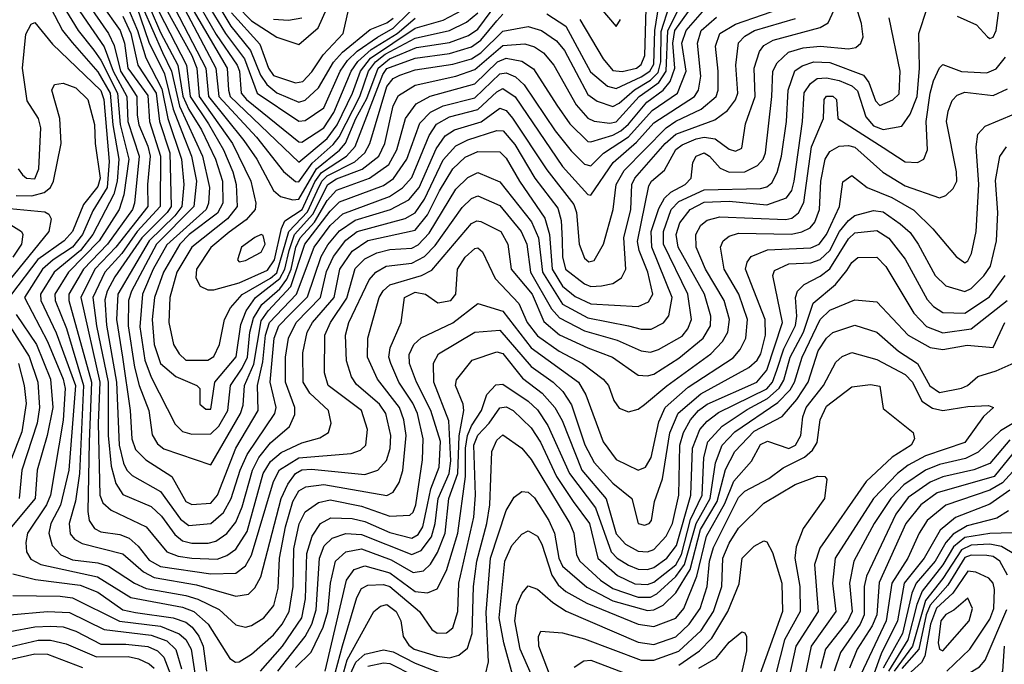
# Model space of a CAD drawing. Extents: x 501367 to 657802, y 482273 to 547541.
# Tile 542 of 656: x 590367 to 593501, y 526407 to 528459. Entities that reach past the tile are written whole.
import ezdxf

# ---------------------------------------------------------------- set-up
doc = ezdxf.new("R2010")
doc.units = 0

msp = doc.modelspace()

# ---------------------------------------------------------------- linework, layer by layer
at = {"layer": '0CON20XD'}
for points in [[(590565.8, 528595.8), (590686.5, 528425), (590700.2, 528385), (590711, 528305), (590775, 528217.5), (590779.6, 528135), (590814.9, 528025), (590814, 527865), (590741, 527785), (590691.8, 527715), (590637.2, 527655), (590599.8, 527575), (590610.7, 527485), (590648.2, 527305), (590648.6, 527135), (590657.4, 527037.4), (590673, 526983), (590695, 526947.8), (590785, 526909.3), (590818.2, 526878.2), (590860.5, 526820.5), (590885, 526800.6), (590915, 526792.9), (590967, 526793), (590990.9, 526799.1), (591026.5, 526823.5), (591055, 526859.5), (591075, 526908.7), (591107.7, 527025), (591128.2, 527065), (591165, 527112), (591225.8, 527164.2), (591242.8, 527202.8), (591242.5, 527225), (591212.5, 527305), (591212.8, 527385), (591222.1, 527445), (591246.5, 527495), (591324.5, 527575), (591342.8, 527657.2), (591365.1, 527705), (591405, 527757.2), (591441.1, 527785), (591593.2, 527826.8), (591625, 527844.9), (591655, 527888.4), (591715, 528013.7), (591755, 528057.9), (591793.3, 528076.7), (591885, 528106.7), (591905.5, 528105.5), (591942.5, 528062.5), (592006.8, 527955), (592079.5, 527859.5), (592089.8, 527819.8), (592093, 527757), (592095, 527704), (592103.7, 527665), (592165, 527618.3), (592185, 527609.7), (592218.2, 527611.8), (592255, 527619.8), (592282.3, 527637.7), (592296.4, 527665), (592289.3, 527765), (592312.3, 527855), (592315.1, 527935), (592324.9, 527955), (592420.9, 528065), (592455, 528094.9), (592579.5, 528140.5), (592619.6, 528170.4), (592645.3, 528204.7), (592652.1, 528225), (592645.8, 528315), (592654.4, 528385.6), (592675, 528407), (592705.3, 528425), (592836.5, 528463.5)], [(590714.3, 528574.3), (590778.1, 528388.1), (590827.1, 528287.1), (590854.9, 528174.9), (590883.1, 528103.1), (590913.5, 528025), (590929.9, 527945), (590921.4, 527865), (590802.2, 527745), (590722.7, 527595), (590712.5, 527565), (590711.5, 527485), (590732.6, 527352.6), (590746.5, 527295), (590777.3, 527215), (590787.8, 527137.8), (590805, 527108.8), (590825, 527093), (590975, 527041.6), (591070, 527205), (591078.1, 527231.9), (591082, 527295), (591112.3, 527362.3), (591135, 527500.5), (591157.1, 527532.9), (591230.1, 527609.9), (591274.5, 527745), (591355, 527849.9), (591385, 527879.1), (591525, 527931.8), (591556.4, 527953.6), (591599.2, 528015), (591640.3, 528129.7), (591674.6, 528165.4), (591715.1, 528184.9), (591815, 528211.1), (591895, 528286.8), (591915, 528290.7), (591945, 528277.4), (591972.3, 528252.3), (592070.9, 528105), (592122.1, 528042.1), (592165, 527999.2), (592185, 527994.4), (592225.2, 528034.8), (592305, 528086.8), (592379.9, 528170.1), (592460.3, 528225), (592488.3, 528295), (592474.7, 528385), (592487.7, 528425), (592555, 528501.6)], [(590525, 528533.8), (590635, 528372.5), (590664.4, 528295), (590707.2, 528215), (590710.6, 528135), (590747.2, 528025), (590732.5, 527875), (590725.5, 527855), (590646, 527745), (590569.4, 527665), (590522.7, 527585), (590522.8, 527565), (590595.2, 527305), (590587.8, 527115), (590583.5, 526893.5), (590587.5, 526865), (590605, 526839.8), (590625, 526828.4), (590685, 526819.9), (590715, 526808.6), (590743.6, 526783.6), (590779, 526739), (590815, 526718.6), (590975, 526694.7), (591055, 526697.3), (591085, 526720), (591105, 526754.1), (591175, 526989.3), (591194, 527026), (591255, 527064.7), (591422, 527078), (591451.6, 527088.4), (591468.1, 527105), (591473.6, 527155), (591455, 527214.6), (591348.3, 527295), (591337.1, 527335), (591338.2, 527455), (591355.7, 527495), (591407.7, 527572.3), (591435, 527667.2), (591465, 527698.5), (591503, 527717), (591545, 527728.2), (591615, 527732), (591635, 527742.8), (591670, 527780), (591755, 527919.4), (591793.1, 527956.9), (591825, 527973.3), (591895, 527942.7), (591995.4, 527815.4), (592018.4, 527765), (592031.2, 527655), (592095, 527554.1), (592175, 527510.2), (592305, 527484.6), (592345, 527473.8), (592376.4, 527473.6), (592416, 527494), (592433, 527517), (592443.9, 527575), (592378.6, 527735), (592376.5, 527785), (592401.4, 527858.6), (592418.7, 527891.3), (592439.3, 527910.7), (592484.7, 527935), (592503.8, 527955), (592509.7, 528005), (592519.7, 528025), (592545.4, 528035), (592561.9, 528025), (592596.8, 527986.8), (592625, 527974.2), (592674.6, 527975.4), (592715.1, 527994.9), (592733.5, 528015), (592740.3, 528035), (592761.3, 528215), (592764.2, 528295), (592777.7, 528322.3), (592813.9, 528356.1), (592860.6, 528369.4), (592915, 528375.6), (593005, 528367), (593028.7, 528371.3), (593044.2, 528385), (593052, 528405), (593046.8, 528446.8), (593028.3, 528505)], [(590552.5, 528555), (590649.1, 528415), (590667.5, 528377.5), (590687.7, 528295), (590739.5, 528215), (590740.8, 528155), (590746, 528125), (590775, 528056.2), (590781.7, 528025), (590773.2, 527935), (590774.9, 527865), (590672.9, 527735), (590605.5, 527665), (590561.4, 527575), (590621.4, 527305), (590616.4, 527175), (590621.4, 526945), (590631, 526921), (590657.4, 526897.4), (590768.9, 526845), (590835, 526765.6), (590871.5, 526751.5), (590914.5, 526744.5), (590995, 526742.2), (591026.2, 526753.8), (591055, 526773.3), (591090.7, 526829.3), (591141.8, 527015), (591165, 527053), (591198.7, 527081.3), (591265, 527111.9), (591322, 527128), (591349.1, 527145), (591358.2, 527175), (591349.4, 527215), (591290.1, 527270.1), (591268.5, 527305), (591268.3, 527398.3), (591282.1, 527465), (591299, 527495), (591367.2, 527575), (591385.8, 527665), (591425, 527722.7), (591475, 527756.5), (591625, 527789), (591665, 527838.1), (591702.8, 527915), (591745, 527984.1), (591785, 528021.5), (591825, 528039.5), (591895, 528038.3), (591915, 528018), (591957.4, 527945), (592037.9, 527827.9), (592053.3, 527775), (592061.2, 527665), (592095, 527610.7), (592135, 527578.5), (592185, 527554.4), (592335, 527546), (592368.6, 527561.4), (592381.6, 527585), (592366, 527655), (592338.6, 527725), (592333.4, 527753.4), (592369.3, 527930.7), (592378, 527945), (592419.4, 527980.6), (592455, 528045.8), (592475, 528060.9), (592520.2, 528079.8), (592545, 528085.5), (592580.5, 528080.5), (592625, 528047.1), (592645, 528040.7), (592665, 528050.5), (592677.4, 528127.4), (592708.2, 528215), (592704.6, 528305), (592721.7, 528358.3), (592735, 528377), (592765.3, 528394.7), (592915.1, 528434.9), (592940.1, 528449.9), (592959.1, 528490.9)], [(590695, 528536.2), (590741.9, 528425), (590768.1, 528338.1), (590819.6, 528239.6), (590838.3, 528145), (590881.7, 528015), (590889.4, 527935), (590882.5, 527865), (590860.6, 527835), (590778.3, 527755), (590678.9, 527585), (590675.1, 527504.9), (590693.5, 527385), (590718.8, 527215), (590724.1, 527125), (590735, 527091.1), (590768, 527058), (590851.2, 527005), (590895.3, 526925), (590915, 526916), (590975, 526920.4), (590996.4, 526945), (591054.9, 527095.1), (591125.9, 527215), (591123.1, 527295), (591140.1, 527369.9), (591149.5, 527455), (591161.7, 527495), (591248.1, 527585), (591304, 527735), (591355, 527803.7), (591395, 527841.1), (591543.6, 527896.4), (591585.6, 527924.4), (591615, 527956.5), (591669.7, 528090.3), (591693.7, 528126.3), (591735, 528149.8), (591825, 528173.6), (591885, 528229.9), (591905, 528240.7), (591943.5, 528213.5), (592095, 527992), (592175, 527902.4), (592185, 527900.9), (592256.3, 528005), (592330.4, 528069.6), (592385, 528130.8), (592514.8, 528215), (592527, 528235), (592535, 528280)], [(590971.5, 528551.5), (591038.6, 528438.6), (591101.3, 528361.3), (591133.1, 528283.1), (591152.8, 528252.8), (591185, 528226.3), (591255, 528197.3), (591275, 528202.9), (591318.1, 528241.9), (591365.8, 528324.2), (591393.7, 528356.3), (591482.1, 528427.9), (591535, 528449.7), (591555, 528464.4)], [(590975, 528491.6), (591022.1, 528415), (591082.2, 528335), (591122.6, 528225), (591255, 528136.4), (591275, 528138), (591335, 528178.5), (591387.2, 528295), (591410.5, 528329.5), (591441.3, 528358.7), (591505.8, 528404.2), (591555, 528432.7), (591655, 528531.5)], [(590465, 528498.2), (590502.7, 528425), (590533.6, 528386.4), (590615, 528293.9), (590654.1, 528225), (590663.3, 528125), (590682.3, 528015), (590676.9, 527945), (590666.2, 527903.8), (590599.4, 527775), (590560, 527725), (590476.5, 527655), (590432.6, 527585), (590434.2, 527565), (590482.8, 527462.8), (590543.9, 527295), (590523.4, 527025), (590496.8, 526913.2), (590465.7, 526855), (590459, 526825), (590470.4, 526785), (590497.5, 526755), (590535, 526739.6), (590615, 526729.6), (590649.2, 526719.2), (590732.4, 526665), (590768.7, 526648.7), (590895, 526626.5), (590934, 526614), (591001.3, 526581.3), (591055, 526532.6), (591085, 526525.2), (591105, 526530), (591144.1, 526555), (591175.4, 526594.6), (591189.3, 526649.3), (591193.6, 526745), (591212.9, 526845), (591235.9, 526925), (591255, 526959.4), (591277.8, 526972.2), (591335, 526979.5), (591535, 526944.4), (591555.4, 526954.6), (591574.4, 526985.6), (591586.3, 527023.7), (591597.1, 527135), (591589.9, 527185), (591575.9, 527225), (591505.9, 527315), (591473.5, 527385), (591474.8, 527445.2), (591511.2, 527575), (591523.5, 527596.5), (591545, 527615.2), (591645.5, 527644.5), (591678.4, 527661.6), (591805, 527810.8), (591821.5, 527818.5), (591835, 527816.8), (591898.4, 527785), (591920.5, 527745), (591931.1, 527665), (591997.8, 527585), (592035, 527498), (592085, 527455.9), (592174.7, 527414.7)], [(590504.2, 528505), (590552.6, 528425), (590602.5, 528362.5)], [(590695, 528470.6), (590720.8, 528415), (590742.5, 528315), (590800.8, 528225), (590812.1, 528135), (590844.9, 528035), (590848.6, 527865), (590835.9, 527845), (590755.6, 527764.4), (590669.7, 527640.3), (590644.9, 527595), (590637.9, 527567.9), (590643.1, 527486.9), (590675.2, 527305.2), (590683.3, 527105), (590697.2, 527047.2), (590708, 527025), (590725, 527008.5), (590815, 526957.4), (590878.9, 526868.9), (590905, 526848.5), (590975, 526854.8), (591015, 526889.8), (591039.9, 526935), (591068.2, 527025), (591090.5, 527075), (591178.6, 527205), (591182.9, 527225), (591164.1, 527305), (591176.8, 527445), (591191.8, 527485), (591228, 527522), (591283.1, 527576.9), (591326, 527705), (591347.3, 527742.7), (591385, 527786.8), (591435, 527820.9), (591546.9, 527855), (591605, 527885.7), (591637.7, 527925), (591691.9, 528048.1), (591720.8, 528089.2), (591751.2, 528108.8), (591835.5, 528134.5), (591895, 528177.2), (591915, 528170.7), (591935, 528146.3), (592045, 527981.2), (592130.5, 527870.5), (592139.3, 527845), (592148, 527745), (592165, 527699.7), (592178.8, 527688.8), (592195, 527692.4), (592225.2, 527745), (592255.9, 527855), (592265.4, 527935), (592291.3, 527978.7), (592424.4, 528115.6), (592455, 528136.5), (592535.7, 528175), (592583.4, 528215), (592589.7, 528235), (592590.1, 528295), (592581.7, 528375), (592595.2, 528415), (592644.9, 528445.1), (592817.1, 528505)], [(590759.8, 528495), (590821.4, 528355), (590850.3, 528295), (590875, 528183.9), (590948.7, 528025), (590971.2, 527925), (590967.9, 527875), (590960.1, 527855), (590835, 527742.4), (590791.1, 527665), (590757.1, 527585), (590748.6, 527481.4), (590765, 527375.4), (590785, 527320.8), (590861.8, 527171.8), (590885, 527148.5), (590915, 527139.6), (590975, 527141.2), (591000.8, 527165), (591029.5, 527215), (591037.5, 527295), (591075, 527350), (591091.5, 527385), (591099.7, 527465), (591110.7, 527509.3), (591137.7, 527552.3), (591195, 527602.6), (591217.2, 527632.8), (591230.6, 527665), (591245.5, 527735), (591259.3, 527765), (591305.2, 527814.8), (591345, 527883.7), (591375, 527916.5), (591479.6, 527955), (591541.5, 527998.5), (591567.3, 528045), (591595.1, 528145), (591628.5, 528191.5), (591673.6, 528216.4), (591815, 528255.1), (591887.4, 528325), (591915, 528336.8), (591965, 528326.9), (592002.7, 528302.7), (592076.8, 528186.8), (592117.9, 528127.9), (592175, 528072), (592185, 528070.2), (592255, 528091.6), (592279.9, 528105), (592305, 528126.8), (592362.9, 528197.1), (592414.7, 528235.3), (592437.2, 528262.8), (592451.6, 528305), (592445.8, 528385), (592451.8, 528425), (592520.2, 528519.8)], [(590809.6, 528485), (590897.8, 528315), (590908.8, 528215), (590967.6, 528127.6), (591015.5, 528045), (591044.7, 527975), (591056, 527935), (591059.1, 527865), (591028.2, 527825), (590914.6, 527735), (590867, 527655), (590844.3, 527575), (590841, 527495), (590856, 527425), (590873.8, 527395), (590895, 527375.7), (590965, 527375.8), (590985, 527386.8), (591002.2, 527425), (591019, 527505), (591037.6, 527542.4), (591075.1, 527584.9), (591165, 527636.3), (591185, 527653.8), (591222.9, 527785), (591282.8, 527847.2), (591313.9, 527915), (591328.3, 527945), (591345, 527962.4), (591433.4, 528006.6), (591465.4, 528035), (591481.4, 528065), (591535, 528246.6), (591555, 528271.9), (591576.8, 528283.2), (591625, 528299.4), (591745, 528317.9), (591805, 528335.1), (591835, 528354.3), (591905, 528422.9), (591985, 528437.3), (592027.8, 528425), (592075, 528392.5), (592100.8, 528360.8), (592175, 528221.2), (592205, 528200.3), (592255, 528183.5), (592275, 528193.8), (592323.7, 528236.3), (592375, 528267.3), (592398.7, 528291.3), (592407.9, 528325), (592408.3, 528421.7), (592435.1, 528505)], [(590860.1, 528495), (590959.5, 528305), (590967.2, 528215), (591080.4, 528075), (591121.1, 528015), (591175, 527915.3), (591196.8, 527896.8), (591235.9, 527885.9), (591255, 527887.8), (591311.6, 527985), (591385, 528043.6), (591403.9, 528066.1), (591437.1, 528145), (591471.9, 528208.1), (591508.2, 528305), (591544, 528335), (591629.5, 528370.5), (591735, 528387.1), (591795, 528408.7), (591825, 528428.7), (591885, 528510.7)], [(590881.6, 528511.6), (590991.1, 528305), (591000.5, 528215), (591119.9, 528085), (591205.9, 527975.9), (591244.1, 527944.1), (591255, 527943.1), (591297.1, 528002.9), (591365, 528062.1), (591384, 528086), (591449.6, 528215), (591477.3, 528295), (591499.5, 528325), (591530.5, 528349.5), (591625, 528400.5), (591735, 528425.5), (591788.6, 528451.4), (591825, 528481.4)], [(591056.9, 528505), (591105, 528455.3), (591185, 528403.6), (591255, 528380), (591316.4, 528433.6), (591344, 528495)], [(592045, 528478.4), (592105, 528438.5), (592183.7, 528293.7), (592237.7, 528247.7), (592265, 528239.9), (592345, 528277.2), (592372.9, 528295), (592385, 528318.1), (592387.9, 528425), (592401.2, 528505)], [(592366.9, 528235), (592400.8, 528259.2), (592425, 528295), (592429.7, 528425), (592470.1, 528505)], [(593350.6, 528470.6), (593412.8, 528442.8), (593446.9, 528405), (593455, 528399.6), (593465, 528403.8), (593475.2, 528425), (593485.2, 528505)], [(590782.2, 528495), (590815, 528418.6), (590869.9, 528315), (590885.4, 528215.4), (590905, 528173.3), (590945, 528109.2), (590989.4, 528015), (591011.7, 527945), (591013.3, 527875), (590996.5, 527843.5), (590906.4, 527775), (590876.4, 527745), (590824.9, 527655), (590795.3, 527575), (590787.8, 527505), (590794.6, 527425), (590815.1, 527365.1), (590863.8, 527323.8), (590930, 527295), (590940, 527285), (590940, 527235), (590959.5, 527219.5), (590975, 527219.6), (590988.3, 527305), (591055.5, 527385.5), (591070.7, 527489.3), (591087.1, 527532.9), (591117.3, 527575), (591195, 527635), (591211, 527665), (591224.7, 527725), (591241.5, 527775), (591299.9, 527840.1), (591347.9, 527935), (591375, 527952.6), (591456.3, 527983.7), (591509.9, 528025), (591528.6, 528065), (591555, 528185.5), (591572.2, 528217.8), (591625, 528250.5), (591755, 528279.8), (591815, 528300.5), (591905, 528377.3), (591975, 528382.3), (592005, 528372.8), (592033.7, 528353.7), (592066.5, 528315), (592137.8, 528187.8), (592175, 528146.3), (592195, 528136.8), (592245, 528130.1), (592265, 528134.3), (592339, 528215), (592366.9, 528235)], [(590832.2, 528495), (590914.1, 528345), (590930.1, 528305), (590937.4, 528215), (591044.5, 528065), (591102.8, 527945), (591117.9, 527875), (591116.3, 527855), (591087.5, 527822.5), (591033, 527783), (590975, 527734.4), (590929.6, 527665), (590927.2, 527637.3), (590940.6, 527610.6), (590965, 527598.8), (590985, 527599.3), (591065, 527621.1), (591155, 527661.6), (591177.9, 527695), (591200.4, 527795), (591211.1, 527818.9), (591265.3, 527855), (591306.4, 527943.6), (591327.2, 527972.8), (591407.3, 528025), (591434.3, 528055.7), (591522.8, 528285), (591535, 528303.8), (591625, 528336.6), (591735, 528351.8), (591805, 528372.6), (591835, 528394.1), (591885, 528456.2), (591905, 528476.6)], [(590919.2, 528489.2), (591027.3, 528305), (591030.9, 528235), (591037.1, 528215), (591255, 528006.2), (591345, 528081.4), (591377.4, 528125), (591426.4, 528225), (591451.2, 528295), (591483.2, 528336.8), (591625, 528432), (591715, 528458.3), (591775, 528489.9)], [(590944.7, 528494.7), (590991.9, 528411.9), (591058.7, 528315), (591065.8, 528295), (591071.8, 528225), (591089.1, 528205), (591255, 528070), (591265, 528069.8), (591335, 528114.9), (591366.6, 528163.4), (591421.3, 528295), (591443.5, 528326.5), (591485.7, 528364.3), (591567.7, 528415), (591625, 528464.7)], [(591041.2, 528481.2), (591131.4, 528381.4), (591158.4, 528305), (591175, 528281.5), (591245, 528258.6), (591267.7, 528262.3), (591297, 528293), (591332.4, 528347.6), (591396, 528415), (591414.8, 528495)], [(592149.6, 528459.6), (592224.1, 528335), (592255, 528298.1), (592284.1, 528294.1), (592330.3, 528305), (592345, 528317), (592356.6, 528345), (592360.5, 528495)], [(592174.7, 527414.7), (592254, 527385), (592335, 527327.7), (592365, 527325.2), (592385, 527330.5), (592465, 527381.4), (592542.7, 527445), (592565.4, 527484.6), (592566.4, 527515), (592546.5, 527585), (592462.4, 527735), (592455.9, 527775), (592467.6, 527812.4), (592501.2, 527855), (592545, 527877.9), (592625, 527881.6), (592745, 527869.9), (592808, 527892), (592824, 527916), (592832, 527945), (592858.6, 528135), (592863.8, 528226.2), (592883.5, 528256.5), (592905, 528271.7), (592935, 528274.4), (592975.6, 528265.6), (593015, 528249.2), (593033.1, 528233.1), (593060.1, 528150.1), (593085, 528121), (593115, 528109.8), (593175, 528120.6), (593201.5, 528158.5), (593223.2, 528215), (593231.4, 528305), (593228.7, 528415), (593255, 528496.2)], [(592216.5, 528495), (592265, 528438), (592279.5, 528460.5)], [(592535, 528280), (592524.1, 528385), (592535.7, 528425), (592585, 528467.2)], [(590362, 527985), (590376, 527965), (590388.8, 527955), (590415, 527952.5), (590427.5, 527985), (590434.3, 528115), (590427, 528145), (590390.6, 528200.6), (590375.1, 528304.9), (590386.6, 528413.4), (590402.9, 528445), (590415, 528450), (590471.5, 528381.5), (590625, 528233.8), (590634.5, 528205), (590651.9, 528008.1), (590645.1, 527925.1), (590599.3, 527850.7), (590566.1, 527775), (590535, 527735), (590473.2, 527695), (590439.1, 527665), (590382.2, 527575), (590455.2, 527435.2), (590505.4, 527315), (590511.5, 527285), (590505.2, 527184.8), (590464.2, 526945), (590451.5, 526915), (590391.7, 526825), (590386, 526795), (590388.8, 526765), (590401.7, 526741.7), (590433.8, 526725), (590614.5, 526685.5), (590720.2, 526620.2), (590885, 526588.9), (590921, 526575), (590966.8, 526535), (591035.2, 526425.2), (591053.8, 526413.8), (591065, 526414.7), (591105, 526439.6), (591175, 526500.7), (591202.5, 526535), (591224.1, 526575), (591236.7, 526655), (591239.4, 526775), (591255.9, 526854.1), (591275, 526892.5), (591317.6, 526922.4), (591355, 526930.5), (591455, 526910.6), (591545, 526878.5), (591608.3, 526881.7), (591618.6, 526891.4), (591627.5, 526915), (591648.5, 527058.5)], [(590602.5, 528362.5), (590625, 528330.9), (590678.2, 528225), (590686.2, 528126.2), (590713.8, 528015), (590697.8, 527902.2), (590683.3, 527855), (590619.2, 527755), (590522.4, 527655), (590478.4, 527585), (590479.7, 527565), (590516, 527476), (590570.2, 527295), (590557.2, 527015), (590544.1, 526925.9), (590524.3, 526855), (590527.6, 526822.4), (590541.1, 526805), (590565, 526791.9), (590695, 526759.1), (590760.9, 526700.9), (590795, 526682.9), (590929.8, 526659.8), (591055, 526623.5), (591095, 526630.8), (591115, 526650), (591134.4, 526685.6), (591198.6, 526935), (591219.8, 526980.2), (591244.5, 527015), (591265, 527026.6), (591295, 527028.2), (591465, 527011.3), (591506.4, 527025), (591534.5, 527055.5), (591545.6, 527094.4), (591548.2, 527135), (591531.9, 527205), (591511.7, 527235), (591438.3, 527298.3), (591422.8, 527322.8), (591407.1, 527372.9), (591403.8, 527455), (591413.9, 527495), (591479.2, 527630.7), (591500, 527655), (591533.3, 527675), (591615, 527684.2), (591654.8, 527705.2), (591689.3, 527740.7), (591775, 527861.6), (591805, 527890.6), (591825, 527899), (591895, 527867.8), (591963, 527785), (591980.9, 527745), (591992.7, 527655), (592059.2, 527539.2), (592085, 527509.9), (592165, 527468.3), (592268.5, 527438.5), (592345, 527405.2), (592375, 527400.5), (592400.2, 527409.8), (592475, 527451.7), (592493.8, 527475), (592504.8, 527505), (592493.9, 527585), (592416.4, 527745), (592416.1, 527785), (592440.5, 527855), (592465, 527880.9), (592545, 527917.3), (592725, 527922.2), (592745, 527927.1), (592760.5, 527939.5), (592777.6, 527972.4), (592791.6, 528025), (592807.4, 528135), (592813.1, 528235), (592833.9, 528296.1), (592857.3, 528312.7), (592894.5, 528325.5), (592945, 528323.4), (593052.4, 528282.4), (593069.6, 528259.6), (593090.9, 528200.9), (593105, 528186.6), (593146, 528204), (593166.7, 528223.3), (593169.4, 528295), (593134.7, 528465)], [(591175, 528460.9), (591222.1, 528457.9), (591265, 528465.1)], [(591648.5, 527058.5), (591650.9, 527125), (591632.6, 527205), (591618.1, 527238.1), (591573.5, 527305), (591547.6, 527365), (591541.5, 527385), (591545.5, 527415), (591580.7, 527495), (591591.7, 527575), (591625, 527591.4), (591657.9, 527585), (591697.5, 527557.5), (591739.1, 527565), (591755.2, 527585), (591760.5, 527665), (591785, 527703.7), (591815, 527731.4), (591825, 527732.6), (591840.1, 527720.1), (591880.4, 527635), (591955.3, 527555.3), (591982.4, 527495), (592015, 527452.4), (592084.3, 527404.3), (592158.4, 527365), (592223.7, 527315), (592240.8, 527295), (592257.4, 527247.4), (592275, 527222.2), (592305, 527210.6), (592335, 527219.2), (592356, 527234), (592426.6, 527293.4), (592566.5, 527395), (592604.1, 527435), (592620.5, 527465), (592626, 527505), (592608.7, 527565), (592550, 527665), (592520.1, 527735), (592519, 527775), (592535, 527805.3), (592555, 527821.3), (592595, 527831.9), (592805, 527823.4), (592825, 527827.8), (592846, 527844), (592862.9, 527877.1), (592886.7, 528055), (592925.4, 528145), (592927.3, 528205), (592935, 528216.3), (592955, 528216.2), (592966.7, 528205), (592970.6, 528145), (593115, 528052.6), (593185, 528006.5), (593224.8, 528005.2), (593244.3, 528015.7), (593256.7, 528045), (593252.4, 528135), (593264.7, 528225.3), (593275.1, 528264.9), (593295, 528305.6), (593305, 528316.9), (593365, 528294.8), (593445, 528290), (593475, 528303), (593505, 528339.7)], [(590355, 527899.4), (590405, 527898.2), (590445, 527909.1), (590464.8, 527925.2), (590474.2, 527945), (590498.4, 528065), (590494.4, 528144.4), (590468.5, 528235), (590477.3, 528252.7), (590505, 528257.3), (590545, 528242.2), (590583.2, 528205), (590604.6, 528125.4), (590606.5, 528065), (590623.1, 527955), (590615, 527928.4), (590569.2, 527870.8), (590534.6, 527785), (590508.2, 527755), (590423.9, 527696.1), (590340.7, 527585)], [(591132.7, 526385), (591203.4, 526465), (591264.7, 526555), (591276.4, 526615), (591280.3, 526759.7), (591297.9, 526815), (591324.5, 526855), (591357, 526873), (591425, 526870.7), (591465, 526861.9), (591545, 526826.5), (591615, 526808.1), (591635, 526820.3), (591650, 526845), (591664.9, 526914.9), (591675, 526965.3), (591702.4, 527035), (591705.9, 527115.9), (591674.9, 527215), (591629.6, 527305), (591607.7, 527365), (591606.2, 527393.8), (591621.7, 527425), (591645, 527446.1), (591745, 527494.5), (591825, 527555.7), (591905, 527531.5), (591995, 527414.9), (592144.9, 527304.9), (592168.8, 527265), (592224.1, 527115), (592265, 527059.5), (592335, 527025.3), (592358.8, 527035), (592376.7, 527065), (592401.1, 527178.9), (592421.7, 527225), (592495, 527289.2), (592637.7, 527382.3), (592660.5, 527409.5), (592678, 527445), (592683.1, 527505), (592656.3, 527585), (592608.8, 527665), (592597.1, 527735), (592605.9, 527755), (592625, 527770.5), (592655, 527779.7), (592823.1, 527776.9), (592856.5, 527783.5), (592883.2, 527796.8), (592897.9, 527815), (592912.1, 527855), (592917, 527945), (592930.5, 528015), (592945, 528039.2), (592975, 528056.3), (593005, 528058.8), (593025, 528053.5), (593114.1, 527974.1), (593185, 527930.6), (593295, 527892.5), (593315, 527899.3), (593338, 527922), (593349.7, 527945), (593348.9, 527975), (593317.2, 528135), (593321.8, 528168.2), (593335, 528202.2), (593351.1, 528218.9), (593375, 528228.8), (593465, 528217.7), (593510.8, 528239.2)], [(591187.9, 526385), (591275, 526495.5), (591296.9, 526535), (591310.5, 526580.5), (591320.8, 526745), (591336.1, 526783.9), (591360.9, 526809.1), (591405, 526823), (591455, 526819.9), (591615, 526756.9), (591645, 526769.2), (591677.1, 526812.9), (591689.2, 526855), (591698.8, 526935), (591733.9, 527015), (591739, 527055), (591732.4, 527182.4), (591684.6, 527305), (591684.1, 527365.9), (591700, 527395), (591815, 527464.8), (591895, 527471), (591995, 527355.5), (592065, 527304.8), (592095.1, 527275.1), (592123.2, 527233.2), (592165.3, 527105.3), (592195, 527049.8), (592255, 526983.7), (592315.4, 526935), (592335, 526855.7), (592355, 526850.4), (592370, 526855), (592377.3, 526865), (592387.6, 526925), (592412.7, 526997.3), (592435.9, 527144.1), (592463.2, 527206.8), (592535, 527268.2), (592687.9, 527352), (592714.1, 527375), (592726.2, 527395), (592740.2, 527455), (592740.1, 527505), (592677.1, 527665), (592682.5, 527687.5), (592695.3, 527705), (592746.9, 527726.9), (592885, 527732.7), (592911.5, 527745), (592934.6, 527775), (592975.9, 527865), (592987, 527943), (593015, 527963.4), (593064.6, 527924.6), (593142.8, 527892.8), (593212.6, 527852.6), (593273.2, 527793.2), (593347.3, 527705), (593375, 527685.4), (593385, 527691.2), (593396.4, 527715), (593411.6, 527785), (593419.3, 527935), (593411.5, 528055), (593417.1, 528095), (593439.6, 528120.4), (593531.5, 528158.5)], [(591245, 526396.6), (591294.2, 526445.8), (591332.7, 526525), (591347.7, 526575), (591356.2, 526665), (591372.3, 526735), (591404.7, 526765.3), (591455, 526774.2), (591549.5, 526739.5), (591619.1, 526699.1), (591651.5, 526705), (591674.5, 526725.5), (591697, 526763.1), (591720.5, 526825), (591733.1, 526935), (591760.8, 527015), (591765.3, 527134.7), (591780.3, 527215), (591778, 527235), (591754.3, 527295), (591757.1, 527312.9), (591807.1, 527375), (591885, 527402.2), (591905, 527396.6), (591967.5, 527317.5), (592029.7, 527269.8), (592070.4, 527225), (592092.9, 527182.9), (592156, 527025), (592233.8, 526933.8), (592265, 526822.7), (592295, 526789.5), (592335, 526767.2), (592365, 526764.8), (592385, 526772.3), (592424.2, 526815), (592444.5, 526855), (592464.4, 526945), (592468, 527105), (592480.1, 527145), (592501.7, 527185), (592527.5, 527215), (592555.1, 527234.9), (592712.6, 527305), (592745, 527343.3), (592794.6, 527495), (592763.7, 527645), (592768.9, 527661.1), (592815, 527682.4), (592885, 527685.6), (592914.2, 527695.8), (592945, 527724.6), (592976.5, 527785), (593005, 527820.3), (593025, 527835.5), (593085, 527851.9), (593115, 527847.5), (593169.7, 527809.7), (593201.5, 527781.5), (593226.9, 527745), (593280.6, 527645), (593315, 527612.3), (593375, 527594.1), (593395, 527603.7), (593436.2, 527643.8), (593457.2, 527675), (593476, 527755), (593479.9, 527845), (593472.4, 527947.6), (593486.3, 528023.7), (593507.6, 528055)], [(590335, 527858.6), (590447.1, 527847.1), (590459.8, 527839.8), (590466.4, 527825), (590459.2, 527785), (590332.2, 527627.8)], [(590312.5, 527822.5), (590371.9, 527785), (590376.6, 527775), (590372, 527745), (590345, 527703.1)], [(591338.8, 526385), (591407.1, 526675), (591431.3, 526708.7), (591465, 526720.3), (591545, 526698.5), (591625, 526638.6), (591665.2, 526634.8), (591695, 526646.8), (591725, 526705.4), (591761.5, 526825), (591785.2, 527005), (591785.7, 527095), (591792, 527135), (591805, 527166.5), (591836.8, 527215), (591853.9, 527266.1), (591882.7, 527297.3), (591905, 527299.1), (591984.8, 527245), (592015, 527217.3), (592047.6, 527167.6), (592116.7, 527015), (592199.6, 526905), (592249.3, 526765), (592268, 526745), (592305, 526722.2), (592335, 526710.3), (592365, 526708.8), (592385, 526714.9), (592426.4, 526745), (592457.2, 526785), (592502.9, 526945), (592508, 527095), (592531.7, 527155), (592555, 527181.3), (592591.4, 527208.6), (592745, 527284.4), (592762.6, 527305), (592776.5, 527343.5), (592798.7, 527411.3), (592836, 527486), (592840.1, 527515), (592836.2, 527575), (592843, 527595), (592863.3, 527616.7), (592915, 527642.7), (592945, 527666.4), (593005, 527761.7), (593025, 527780.4), (593095, 527787.9), (593133.8, 527763.8), (593185, 527697.1), (593255, 527568.4), (593275.9, 527545.9), (593305, 527527), (593375, 527524.8), (593453.2, 527576.8), (593504, 527645)], [(591065, 527688.8), (591085, 527692.5), (591135, 527718.8), (591148.1, 527745), (591142, 527772), (591135, 527775.3), (591115, 527766.1), (591072.7, 527735), (591060, 527695), (591065, 527688.8)], [(591364.8, 526355), (591394.2, 526465.8), (591440, 526619.9), (591455, 526648.4), (591475, 526659.3), (591525, 526660.9), (591545, 526654.9), (591639.8, 526575), (591678.3, 526518.3), (591695, 526505.9), (591725, 526507.5), (591745, 526522.8), (591761.3, 526575), (591764.9, 526665), (591812.6, 526875), (591817.4, 526945), (591812.6, 527105), (591825, 527136.8), (591861, 527175), (591895, 527224), (591915, 527226.6), (591937.6, 527215), (591995, 527160.2), (592024.4, 527114.4), (592075.4, 527005), (592128.5, 526925), (592180.7, 526855), (592206.6, 526745), (592269.2, 526689.2), (592325, 526662.7), (592365, 526660.7), (592385, 526669), (592455, 526724), (592473.2, 526756.8), (592502, 526868), (592539, 526945), (592544.7, 527065), (592557.4, 527115), (592602.8, 527165), (592682, 527218), (592747.2, 527252.8), (592784.2, 527285.8), (592798.6, 527311.4), (592819.1, 527385), (592861.3, 527465), (592892.7, 527557.3), (592963.9, 527616.1), (592999.2, 527660.9), (593015, 527685.8), (593035, 527701.8), (593095, 527703.2), (593123.7, 527673.7), (593212.6, 527525), (593252.7, 527482.7), (593305, 527462), (593395, 527474.9), (593509.7, 527565)], [(591372.4, 526287.6), (591408.7, 526421.3), (591493.6, 526575), (591515, 526591.6), (591535, 526597.7), (591564.5, 526575), (591580, 526545), (591587.4, 526495), (591605, 526467.5), (591622.2, 526455), (591695, 526432.8), (591735, 526428.1), (591765, 526436.5), (591792, 526458), (591806.7, 526505), (591810.7, 526655), (591821.7, 526735), (591854, 526855), (591863.7, 526915), (591869.8, 527085), (591885, 527120.9), (591905, 527137.5), (591965, 527094.7), (591995, 527058.8), (592118.2, 526855), (592130.8, 526825), (592139.5, 526755), (592149.7, 526735), (592215.5, 526675), (592255, 526648), (592335, 526620.6), (592375, 526620.9), (592395, 526631.4), (592455, 526686.2), (592483, 526725), (592519.6, 526855), (592564.5, 526935), (592581.6, 527048.4), (592603.2, 527105), (592643, 527147), (592779.9, 527240.1), (592819.1, 527280.9), (592833.3, 527305), (592856.9, 527385), (592915, 527505.2), (592945, 527534.5), (593025, 527567), (593095, 527561.4), (593195.1, 527455.1), (593265, 527415.2), (593305, 527409.2), (593383, 527423), (593465, 527415.5), (593502.7, 527495)], [(590355, 527521), (590420.4, 527425), (590465.1, 527315), (590471.6, 527225), (590454.5, 527135), (590422.6, 527025), (590415.4, 526935), (590324.5, 526825.5)], [(590335, 527483.4), (590397.1, 527387.1), (590424.4, 527305), (590430, 527225), (590422.6, 527175), (590373.5, 527025), (590365.1, 526935)], [(592454.9, 526635), (592500.9, 526709.1), (592534.3, 526835.7), (592586.8, 526925), (592612.9, 527027.1), (592643.5, 527085), (592705, 527149.5), (592793.8, 527196.2), (592839.9, 527250.1), (592877, 527305), (592908.5, 527405), (592935, 527445.7), (592955, 527463.9), (593025, 527486.4), (593095, 527464.8), (593164.5, 527404.5), (593224.2, 527364.2), (593263.6, 527293.6), (593295, 527272.1), (593364.1, 527285.9), (593384, 527295), (593416.2, 527323.8), (593475, 527341.6), (593551.2, 527375)], [(591935.8, 526375), (591908, 526475), (591893.2, 526555), (591910.6, 526735), (591933, 526785), (591965, 526821.1), (591985, 526831.6), (592015, 526814.7), (592029.1, 526789.1), (592060.4, 526690.4), (592080.5, 526660.5), (592105, 526638.6), (592172.1, 526602.1), (592335, 526534.3), (592385, 526527.2), (592455, 526553.5), (592480.7, 526585), (592522.4, 526687.6), (592552.8, 526815), (592610.8, 526919.2), (592639.7, 526990.3), (592696.4, 527053.6), (592725, 527106.7), (592747.5, 527117.5), (592815, 527093.8), (592836.2, 527105), (592853.3, 527135), (592859.9, 527195), (592870.4, 527225), (592925.5, 527295), (592965, 527368.7), (592985, 527386.8), (593015, 527399.3), (593095, 527377.6), (593185, 527329.6), (593208.9, 527305), (593238, 527245), (593272, 527222), (593305, 527215.5), (593385, 527228.3), (593450.5, 527230.5), (593466, 527225), (593434.1, 527195.9), (593375, 527113.5), (593249.5, 527070.5), (593195, 527041.4), (593160.5, 527015), (593084.5, 526935), (592962.3, 526745), (592954.1, 526665), (592964.6, 526575), (592885.8, 526464.2), (592850.8, 526295)], [(590362.7, 527365), (590380.6, 527295), (590386.9, 527236.9), (590373.3, 527146.8), (590333.2, 527043.2)], [(591995, 526375.4), (591959.7, 526455), (591942.8, 526545), (591948.7, 526595), (591966.4, 526633.6), (591985, 526656.9), (592015, 526646.4), (592063.3, 526603.3), (592106.4, 526576.4), (592335, 526477.4), (592385, 526470.4), (592455, 526494.1), (592498.2, 526535), (592532.8, 526585), (592554.6, 526655), (592562.6, 526735), (592575, 526779.2), (592655, 526938), (592675, 526958.4), (592751.4, 526998.6), (592797.4, 527032.6), (592865, 527066.4), (592890.8, 527089.2), (592905, 527113.6), (592914.4, 527185), (592935, 527229.3), (593015, 527290), (593075, 527298), (593105, 527292.5), (593115, 527221.4), (593210.4, 527145), (593214.6, 527125), (593204.7, 527105), (593143.7, 527066.3), (593060.7, 526989.3), (592913.3, 526776.7), (592897, 526725), (592907.9, 526575), (592837.3, 526465), (592802.1, 526305)], [(593555, 527189.3), (593489.2, 527150.8), (593417.7, 527082.3), (593377.7, 527062.3), (593295, 527043.2), (593249.6, 527025), (593181.5, 526978.5), (593139.2, 526935), (593087, 526855), (593022.4, 526735), (593008.2, 526665), (593016.2, 526575), (593003, 526545), (592931.9, 526455), (592916.1, 526393.9)], [(593518.1, 527121.9), (593455, 527045.8), (593404, 527026), (593305, 527003.8), (593265, 526987), (593195, 526938), (593155.4, 526885), (593062.7, 526687.3), (593054.4, 526655), (593054.9, 526565), (593042, 526535), (592979.2, 526445), (592959.4, 526385)], [(593542.2, 527095), (593468.5, 527005), (593287.2, 526952.8), (593235.3, 526914.7), (593187.4, 526855), (593102.8, 526667.2), (593094.7, 526565), (593080.1, 526529.9), (593032.5, 526455), (593007.8, 526395)], [(593571, 527069), (593494.9, 526985), (593455, 526961), (593315, 526913.4), (593255.5, 526864.5), (593229.7, 526825), (593193.8, 526745), (593143.1, 526665), (593124.9, 526545), (593043.7, 526375)], [(592083.7, 526295), (592018.9, 526465), (592017.9, 526495), (592025, 526512.5), (592095, 526507.2), (592165, 526488.5), (592345, 526420.3), (592385, 526420.2), (592465, 526448.8), (592535.8, 526514.2), (592574.8, 526574.8), (592601.2, 526655), (592604.7, 526745), (592625, 526792.3), (592655, 526840), (592735, 526920.2), (592835, 526979.1), (592905.7, 527005.7), (592930, 527005), (592936, 526996), (592928.4, 526935), (592860.2, 526839.8), (592838.8, 526781.2), (592833.9, 526745), (592849.6, 526655), (592851, 526575), (592801.6, 526485), (592773.7, 526376.4)], [(591849.2, 526375), (591859.3, 526415), (591852, 526572), (591865.7, 526745), (591915, 526896.7), (591940.5, 526939.5), (591965, 526957.3), (591985, 526955.3), (592005, 526937.5), (592050.9, 526865), (592069.1, 526825), (592083.2, 526745), (592095, 526719.8), (592172.4, 526652.4), (592255, 526608.8), (592365, 526578.4), (592385, 526580.1), (592415.1, 526594.9), (592454.9, 526635)], [(593518.9, 526961.1), (593455, 526917.2), (593345.9, 526874.1), (593296.2, 526833.8), (593245.6, 526745), (593182, 526665), (593160.4, 526545), (593109.4, 526440.6), (593082.7, 526367.3)], [(593514.1, 526895.9), (593477.5, 526872.5), (593382.5, 526847.5), (593338.6, 526821.4), (593315.1, 526795), (593280.5, 526735), (593220.6, 526665), (593206.6, 526633.4), (593176.7, 526505), (593115.7, 526395)], [(593563.6, 526826.4), (593455, 526823.5), (593375, 526810.5), (593339.4, 526780.6), (593305, 526723.4), (593239.8, 526640.2), (593222.2, 526597.8), (593193.6, 526485), (593131.7, 526385)], [(592465, 526404.5), (592530.5, 526449.5), (592570.1, 526489.9), (592621.2, 526575), (592656.7, 526663.3), (592666.3, 526745), (592705, 526782.9), (592735, 526800), (592745, 526796.8), (592763.3, 526763.3), (592792.8, 526665), (592794.6, 526575), (592722.6, 526375)], [(593536, 526756), (593492, 526782), (593455, 526789), (593395, 526786.3), (593365, 526771.9), (593305, 526680.1), (593249.7, 526610.3), (593208.8, 526465), (593150.6, 526385)], [(593511, 526691), (593487, 526735), (593465, 526749.7), (593445, 526753.3), (593395, 526754.7), (593375, 526747.2), (593320.8, 526659.2), (593264.8, 526595.2), (593252.2, 526565), (593228.3, 526455), (593175, 526393.3)], [(590345, 526694.8), (590417, 526677), (590559, 526659), (590615, 526636.2), (590695, 526580.7), (590735, 526571.9)], [(593318, 526385), (593391.5, 526455), (593455, 526550.5), (593467.2, 526585), (593469.6, 526645), (593465.8, 526665), (593451.3, 526681.3), (593409.9, 526699.9), (593385, 526703.6), (593336.6, 526633.4), (593284.8, 526585.2), (593265.8, 526535), (593247.5, 526432.4), (593236.8, 526413.2), (593193.7, 526373.7)], [(590345, 526626.4), (590495, 526624.4), (590535, 526618.3), (590684.1, 526544.1), (590815, 526528.4), (590874.3, 526504.3), (590895.8, 526485.8), (590912.2, 526455), (590936.6, 526295)], [(593305, 526449.8), (593388.9, 526545), (593399.3, 526585), (593385, 526617.1), (593340.7, 526579.3), (593315, 526565.6), (593298.9, 526545), (593290.5, 526475), (593294.7, 526454.7), (593305, 526449.8)], [(590335, 526564.9), (590455, 526575.1), (590525, 526571.9), (590635, 526517.3), (590785, 526499.7), (590835, 526481.8), (590864, 526454), (590882.2, 526392.2)], [(590735, 526571.9), (590855.4, 526555.4), (590895, 526541.2), (590915.4, 526525.4), (590936.7, 526496.7), (590950.4, 526465), (590961, 526385)], [(592825, 525233), (592901, 525309), (593047, 525363), (593106.3, 525393.7), (593263.7, 525566.3), (593307, 525625), (593321.4, 525665), (593328.2, 525735), (593273.8, 525915), (593281.5, 526125), (593301.3, 526188.7), (593369.1, 526295), (593381.2, 526375), (593421.4, 526398.6), (593439.7, 526420.3), (593508.6, 526581.4)], [(590335, 526511.3), (590415, 526526.2), (590465, 526528.8), (590505, 526525.9), (590545, 526512.7), (590625, 526471.4), (590705, 526471.5), (590775, 526463.3), (590805, 526449.7), (590825, 526429.6), (590846.2, 526375)], [(592528.9, 526395), (592583.7, 526426.3), (592625, 526477.8), (592665, 526510.5), (592675, 526507.5), (592680.4, 526495), (592680, 526450), (592663.3, 526375)], [(590335, 526463.1), (590425, 526484), (590465, 526483.5), (590515, 526472.2), (590611.1, 526431.1), (590712, 526432), (590745, 526424.6), (590778.5, 526408.5), (590794.6, 526394.6)], [(592735, 524977.1), (592772.6, 525017.4), (592825, 525048.8), (592855.5, 525085), (592865.2, 525105), (592867.2, 525175), (592905, 525227.4), (592944.3, 525265), (592985, 525291.8), (593094.4, 525335.6), (593124.5, 525355.5), (593323.5, 525555), (593344.7, 525585.3), (593365, 525652.5), (593363.7, 525725), (593332.4, 525825), (593315.4, 525905), (593321.6, 526105), (593335, 526150.6), (593356.7, 526195), (593438.4, 526311.6), (593475, 526352.2), (593495.8, 526385), (593502, 526465)], [(590335, 526421.8), (590415, 526440.3), (590455, 526439.1), (590567, 526397)], [(591418.5, 526375), (591436.7, 526413.3), (591465, 526439.1), (591525, 526452.7), (591555, 526446.7), (591625, 526410.7), (591735, 526368.6)], [(591475, 526400.9), (591525, 526411.4), (591545, 526409.9), (591695, 526333.5)], [(592132, 526398), (592162.5, 526417.5), (592185, 526420.2), (592305, 526374.5)]]:
    msp.add_lwpolyline(points, dxfattribs=at)

doc.saveas('drawing.dxf')
